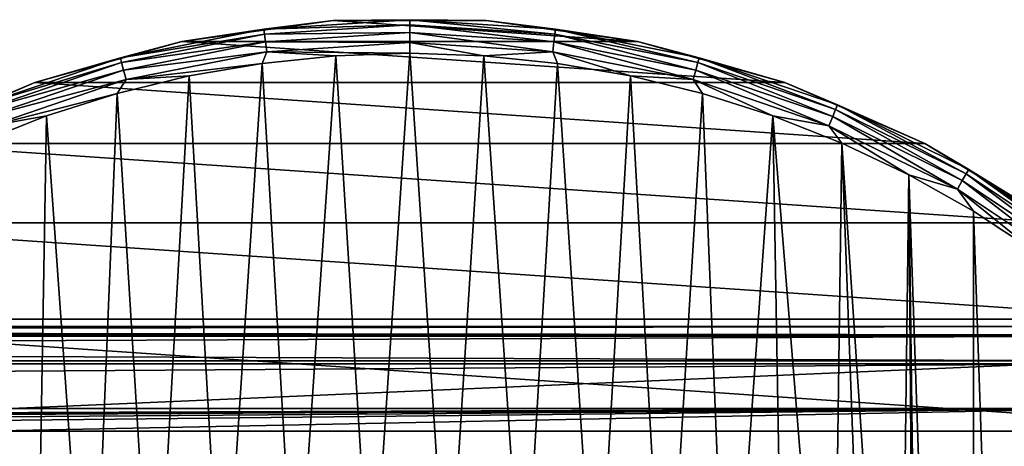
# Model space of a CAD drawing. Header units: millimetres. Extents: x -182 to 217, y -96 to 236.
# Tile 256 of 458: x -11 to 17, y 20 to 32. Entities that reach past the tile are written whole.
import ezdxf

# ---------------------------------------------------------------- set-up
doc = ezdxf.new("R2010")
doc.units = ezdxf.units.MM
doc.header["$LTSCALE"] = 52.148148
for name, color, linetype in [('1', 7, 'CONTINUOUS'), ('2', 7, 'CONTINUOUS'), ('575', 7, 'CONTINUOUS'), ('576', 7, 'CONTINUOUS'), ('577', 7, 'CONTINUOUS'), ('579', 7, 'CONTINUOUS')]:
    doc.layers.add(name, color=color, linetype=linetype)

msp = doc.modelspace()

# ---------------------------------------------------------------- linework, layer by layer
at = {"layer": '1', "color": 7, "linetype": 'CONTINUOUS', "true_color": 0xaaaaaa}
for points in [[(20, 13.821, -33.932), (-170, 13.821, -33.932), (20, 22.027, -6.618), (20, 13.821, -33.932)], [(20, 22.027, -6.618), (-170, 13.821, -33.932), (-170, 22.027, -6.618), (20, 22.027, -6.618)]]:
    msp.add_3dface(points, dxfattribs=at)
at = {"layer": '2', "color": 7, "linetype": 'CONTINUOUS', "true_color": 0xaaaaaa}
for points in [[(20, 23, 0.142), (20, 22.766, -3.274), (-170, 23, 0.142), (20, 23, 0.142)], [(-170, 23, 0.142), (20, 22.766, -3.274), (-170, 22.766, -3.274), (-170, 23, 0.142)], [(20, 22.724, 3.555), (20, 23, 0.142), (-170, 22.724, 3.555), (20, 22.724, 3.555)], [(-170, 22.724, 3.555), (20, 23, 0.142), (-170, 23, 0.142), (-170, 22.724, 3.555)], [(20, 22.027, -6.618), (-170, 22.027, -6.618), (-170, 22.766, -3.274), (20, 22.027, -6.618)], [(20, 22.766, -3.274), (20, 22.027, -6.618), (-170, 22.766, -3.274), (20, 22.766, -3.274)], [(20, 21.944, 6.889), (20, 22.724, 3.555), (-170, 21.944, 6.889), (20, 21.944, 6.889)], [(-170, 21.944, 6.889), (20, 22.724, 3.555), (-170, 22.724, 3.555), (-170, 21.944, 6.889)], [(20, 20.678, 10.07), (20, 21.944, 6.889), (-170, 20.678, 10.07), (20, 20.678, 10.07)], [(-170, 20.678, 10.07), (20, 21.944, 6.889), (-170, 21.944, 6.889), (-170, 20.678, 10.07)], [(20, 20.678, 10.07), (-170, 20.678, 10.07), (-75, 20.326, 10.764), (20, 20.678, 10.07)], [(-69.931, 20.299, 10.814), (20, 20.678, 10.07), (-75, 20.326, 10.764), (-69.931, 20.299, 10.814)], [(-64.836, 20.219, 10.964), (20, 20.678, 10.07), (-69.931, 20.299, 10.814), (-64.836, 20.219, 10.964)], [(-59.688, 20.081, 11.214), (20, 20.678, 10.07), (-64.836, 20.219, 10.964), (-59.688, 20.081, 11.214)], [(-54.452, 19.881, 11.565), (20, 20.678, 10.07), (-59.688, 20.081, 11.214), (-54.452, 19.881, 11.565)], [(-53.182, 19.211, 12.647), (20, 20.678, 10.07), (-54.452, 19.881, 11.565), (-53.182, 19.211, 12.647)], [(20, 18.954, 13.029), (20, 20.678, 10.07), (-53.182, 19.211, 12.647), (20, 18.954, 13.029)]]:
    msp.add_3dface(points, dxfattribs=at)
at = {"layer": '575', "color": 7, "linetype": 'CONTINUOUS', "true_color": 0xaaaaaa}
for points in [[(0, 30.75, -49.5), (-2.099, 30.678, -49.5), (-1.084, 14.459, -49.5), (0, 30.75, -49.5)], [(1.084, 14.459, -49.5), (0, 30.75, -49.5), (-1.084, 14.459, -49.5), (1.084, 14.459, -49.5)], [(2.099, 30.678, -49.5), (0, 30.75, -49.5), (1.084, 14.459, -49.5), (2.099, 30.678, -49.5)], [(-4.188, 30.463, -49.5), (-6.258, 30.106, -49.5), (-5.297, 13.498, -49.5), (-4.188, 30.463, -49.5)], [(-3.227, 14.136, -49.5), (-4.188, 30.463, -49.5), (-5.297, 13.498, -49.5), (-3.227, 14.136, -49.5)], [(-2.099, 30.678, -49.5), (-4.188, 30.463, -49.5), (-3.227, 14.136, -49.5), (-2.099, 30.678, -49.5)], [(-1.084, 14.459, -49.5), (-2.099, 30.678, -49.5), (-3.227, 14.136, -49.5), (-1.084, 14.459, -49.5)], [(3.227, 14.136, -49.5), (2.099, 30.678, -49.5), (1.084, 14.459, -49.5), (3.227, 14.136, -49.5)], [(4.188, 30.463, -49.5), (2.099, 30.678, -49.5), (3.227, 14.136, -49.5), (4.188, 30.463, -49.5)], [(5.297, 13.498, -49.5), (4.188, 30.463, -49.5), (3.227, 14.136, -49.5), (5.297, 13.498, -49.5)], [(6.258, 30.106, -49.5), (4.188, 30.463, -49.5), (5.297, 13.498, -49.5), (6.258, 30.106, -49.5)], [(-8.299, 29.609, -49.5), (-7.25, 12.557, -49.5), (-6.258, 30.106, -49.5), (-8.299, 29.609, -49.5)], [(-6.258, 30.106, -49.5), (-7.25, 12.557, -49.5), (-5.297, 13.498, -49.5), (-6.258, 30.106, -49.5)], [(7.25, 12.557, -49.5), (6.258, 30.106, -49.5), (5.297, 13.498, -49.5), (7.25, 12.557, -49.5)], [(6.258, 30.106, -49.5), (7.25, 12.557, -49.5), (8.299, 29.609, -49.5), (6.258, 30.106, -49.5)], [(-8.299, 29.609, -49.5), (-10.301, 28.973, -49.5), (-9.041, 11.337, -49.5), (-8.299, 29.609, -49.5)], [(-7.25, 12.557, -49.5), (-8.299, 29.609, -49.5), (-9.041, 11.337, -49.5), (-7.25, 12.557, -49.5)], [(7.25, 12.557, -49.5), (9.041, 11.337, -49.5), (8.299, 29.609, -49.5), (7.25, 12.557, -49.5)], [(8.299, 29.609, -49.5), (9.041, 11.337, -49.5), (10.301, 28.973, -49.5), (8.299, 29.609, -49.5)], [(-10.301, 28.973, -49.5), (-12.254, 28.203, -49.5), (-10.629, 9.862, -49.5), (-10.301, 28.973, -49.5)], [(-9.041, 11.337, -49.5), (-10.301, 28.973, -49.5), (-10.629, 9.862, -49.5), (-9.041, 11.337, -49.5)], [(9.041, 11.337, -49.5), (10.629, 9.862, -49.5), (10.301, 28.973, -49.5), (9.041, 11.337, -49.5)], [(10.629, 9.862, -49.5), (11.98, 8.168, -49.5), (10.301, 28.973, -49.5), (10.629, 9.862, -49.5)], [(10.301, 28.973, -49.5), (11.98, 8.168, -49.5), (12.254, 28.203, -49.5), (10.301, 28.973, -49.5)], [(-10.629, 9.862, -49.5), (-12.254, 28.203, -49.5), (-11.98, 8.168, -49.5), (-10.629, 9.862, -49.5)], [(11.98, 8.168, -49.5), (13.064, 6.291, -49.5), (12.254, 28.203, -49.5), (11.98, 8.168, -49.5)], [(13.064, 6.291, -49.5), (13.856, 4.274, -49.5), (12.254, 28.203, -49.5), (13.064, 6.291, -49.5)], [(12.254, 28.203, -49.5), (13.856, 4.274, -49.5), (14.151, 27.3, -49.5), (12.254, 28.203, -49.5)], [(13.856, 4.274, -49.5), (14.338, 2.161, -49.5), (14.151, 27.3, -49.5), (13.856, 4.274, -49.5)], [(14.338, 2.161, -49.5), (14.5, 0, -49.5), (14.151, 27.3, -49.5), (14.338, 2.161, -49.5)], [(14.5, 0, -49.5), (15.982, -26.271, -49.5), (14.151, 27.3, -49.5), (14.5, 0, -49.5)], [(14.151, 27.3, -49.5), (15.982, -26.271, -49.5), (15.982, 26.271, -49.5), (14.151, 27.3, -49.5)], [(15.982, -26.271, -49.5), (17.738, -25.118, -49.5), (15.982, 26.271, -49.5), (15.982, -26.271, -49.5)], [(15.982, 26.271, -49.5), (17.738, -25.118, -49.5), (17.738, 25.118, -49.5), (15.982, 26.271, -49.5)]]:
    msp.add_3dface(points, dxfattribs=at)
at = {"layer": '576', "color": 7, "linetype": 'CONTINUOUS', "true_color": 0xaaaaaa}
for points in [[(-2.167, 31.676, -69.5), (6.46, 31.086, -69.5), (-6.46, 31.086, -69.5), (-2.167, 31.676, -69.5)], [(2.167, 31.676, -69.5), (6.46, 31.086, -69.5), (-2.167, 31.676, -69.5), (2.167, 31.676, -69.5)], [(-6.46, 31.086, -69.5), (10.632, 29.917, -69.5), (-10.632, 29.917, -69.5), (-6.46, 31.086, -69.5)], [(6.46, 31.086, -69.5), (10.632, 29.917, -69.5), (-6.46, 31.086, -69.5), (6.46, 31.086, -69.5)], [(-10.632, 29.917, -69.5), (14.607, 28.19, -69.5), (-14.607, 28.19, -69.5), (-10.632, 29.917, -69.5)], [(10.632, 29.917, -69.5), (14.607, 28.19, -69.5), (-10.632, 29.917, -69.5), (10.632, 29.917, -69.5)], [(-14.607, 28.19, -69.5), (18.31, 25.939, -69.5), (-18.31, 25.939, -69.5), (-14.607, 28.19, -69.5)], [(14.607, 28.19, -69.5), (18.31, 25.939, -69.5), (-14.607, 28.19, -69.5), (14.607, 28.19, -69.5)], [(-18.31, 25.939, -69.5), (21.671, 23.204, -69.5), (-21.671, 23.204, -69.5), (-18.31, 25.939, -69.5)], [(18.31, 25.939, -69.5), (21.671, 23.204, -69.5), (-18.31, 25.939, -69.5), (18.31, 25.939, -69.5)], [(-21.671, 23.204, -69.5), (24.629, 20.037, -69.5), (-24.629, 20.037, -69.5), (-21.671, 23.204, -69.5)], [(21.671, 23.204, -69.5), (24.629, 20.037, -69.5), (-21.671, 23.204, -69.5), (21.671, 23.204, -69.5)], [(-24.629, 20.037, -69.5), (27.128, 16.497, -69.5), (-27.128, 16.497, -69.5), (-24.629, 20.037, -69.5)], [(24.629, 20.037, -69.5), (27.128, 16.497, -69.5), (-24.629, 20.037, -69.5), (24.629, 20.037, -69.5)]]:
    msp.add_3dface(points, dxfattribs=at)
at = {"layer": '577', "color": 7, "linetype": 'CONTINUOUS', "true_color": 0xaaaaaa}
for points in [[(-2.167, 31.676, -69.5), (-6.46, 31.086, -69.5), (-2.167, 31.676, -50.5), (-2.167, 31.676, -69.5)], [(-2.167, 31.676, -50.5), (-6.46, 31.086, -69.5), (-6.46, 31.086, -50.5), (-2.167, 31.676, -50.5)], [(2.167, 31.676, -69.5), (-2.167, 31.676, -69.5), (2.167, 31.676, -50.5), (2.167, 31.676, -69.5)], [(2.167, 31.676, -50.5), (-2.167, 31.676, -69.5), (-2.167, 31.676, -50.5), (2.167, 31.676, -50.5)], [(6.46, 31.086, -69.5), (2.167, 31.676, -69.5), (6.46, 31.086, -50.5), (6.46, 31.086, -69.5)], [(6.46, 31.086, -50.5), (2.167, 31.676, -69.5), (2.167, 31.676, -50.5), (6.46, 31.086, -50.5)], [(-6.46, 31.086, -69.5), (-10.632, 29.917, -69.5), (-6.46, 31.086, -50.5), (-6.46, 31.086, -69.5)], [(-6.46, 31.086, -50.5), (-10.632, 29.917, -69.5), (-10.632, 29.917, -50.5), (-6.46, 31.086, -50.5)], [(10.632, 29.917, -69.5), (6.46, 31.086, -69.5), (10.632, 29.917, -50.5), (10.632, 29.917, -69.5)], [(10.632, 29.917, -50.5), (6.46, 31.086, -69.5), (6.46, 31.086, -50.5), (10.632, 29.917, -50.5)], [(-10.632, 29.917, -69.5), (-14.607, 28.19, -69.5), (-10.632, 29.917, -50.5), (-10.632, 29.917, -69.5)], [(-10.632, 29.917, -50.5), (-14.607, 28.19, -69.5), (-14.607, 28.19, -50.5), (-10.632, 29.917, -50.5)], [(14.607, 28.19, -69.5), (10.632, 29.917, -69.5), (14.607, 28.19, -50.5), (14.607, 28.19, -69.5)], [(14.607, 28.19, -50.5), (10.632, 29.917, -69.5), (10.632, 29.917, -50.5), (14.607, 28.19, -50.5)], [(18.31, 25.939, -69.5), (14.607, 28.19, -69.5), (18.31, 25.939, -50.5), (18.31, 25.939, -69.5)], [(18.31, 25.939, -50.5), (14.607, 28.19, -69.5), (14.607, 28.19, -50.5), (18.31, 25.939, -50.5)]]:
    msp.add_3dface(points, dxfattribs=at)
at = {"layer": '579', "color": 7, "linetype": 'CONTINUOUS', "true_color": 0xaaaaaa}
for points in [[(-2.167, 31.676, -50.5), (-6.46, 31.086, -50.5), (-4.138, 31.43, -50.192), (-2.167, 31.676, -50.5)], [(-2.167, 31.676, -50.5), (-4.138, 31.43, -50.192), (0, 31.701, -50.192), (-2.167, 31.676, -50.5)], [(-4.138, 31.43, -50.192), (0, 31.559, -49.913), (0, 31.701, -50.192), (-4.138, 31.43, -50.192)], [(-4.119, 31.289, -49.913), (0, 31.559, -49.913), (-4.138, 31.43, -50.192), (-4.119, 31.289, -49.913)], [(-4.119, 31.289, -49.913), (0, 31.338, -49.691), (0, 31.559, -49.913), (-4.119, 31.289, -49.913)], [(2.167, 31.676, -50.5), (-2.167, 31.676, -50.5), (0, 31.701, -50.192), (2.167, 31.676, -50.5)], [(2.167, 31.676, -50.5), (0, 31.701, -50.192), (4.138, 31.43, -50.192), (2.167, 31.676, -50.5)], [(0, 31.559, -49.913), (4.119, 31.289, -49.913), (0, 31.701, -50.192), (0, 31.559, -49.913)], [(0, 31.701, -50.192), (4.119, 31.289, -49.913), (4.138, 31.43, -50.192), (0, 31.701, -50.192)], [(0, 31.338, -49.691), (4.09, 31.07, -49.691), (0, 31.559, -49.913), (0, 31.338, -49.691)], [(0, 31.559, -49.913), (4.09, 31.07, -49.691), (4.119, 31.289, -49.913), (0, 31.559, -49.913)], [(6.46, 31.086, -50.5), (2.167, 31.676, -50.5), (4.138, 31.43, -50.192), (6.46, 31.086, -50.5)], [(-6.46, 31.086, -50.5), (-8.205, 30.621, -50.192), (-4.138, 31.43, -50.192), (-6.46, 31.086, -50.5)], [(-8.205, 30.621, -50.192), (-4.119, 31.289, -49.913), (-4.138, 31.43, -50.192), (-8.205, 30.621, -50.192)], [(-8.168, 30.484, -49.913), (-4.119, 31.289, -49.913), (-8.205, 30.621, -50.192), (-8.168, 30.484, -49.913)], [(-8.168, 30.484, -49.913), (-4.09, 31.07, -49.691), (-4.119, 31.289, -49.913), (-8.168, 30.484, -49.913)], [(-4.09, 31.07, -49.691), (0, 31.338, -49.691), (-4.119, 31.289, -49.913), (-4.09, 31.07, -49.691)], [(-4.09, 31.07, -49.691), (0, 31.059, -49.549), (0, 31.338, -49.691), (-4.09, 31.07, -49.691)], [(0, 31.059, -49.549), (4.054, 30.793, -49.549), (0, 31.338, -49.691), (0, 31.059, -49.549)], [(0, 31.338, -49.691), (4.054, 30.793, -49.549), (4.09, 31.07, -49.691), (0, 31.338, -49.691)], [(4.09, 31.07, -49.691), (8.111, 30.27, -49.691), (4.119, 31.289, -49.913), (4.09, 31.07, -49.691)], [(4.119, 31.289, -49.913), (8.168, 30.484, -49.913), (4.138, 31.43, -50.192), (4.119, 31.289, -49.913)], [(4.119, 31.289, -49.913), (8.111, 30.27, -49.691), (8.168, 30.484, -49.913), (4.119, 31.289, -49.913)], [(6.46, 31.086, -50.5), (4.138, 31.43, -50.192), (8.205, 30.621, -50.192), (6.46, 31.086, -50.5)], [(4.138, 31.43, -50.192), (8.168, 30.484, -49.913), (8.205, 30.621, -50.192), (4.138, 31.43, -50.192)], [(-6.46, 31.086, -50.5), (-10.632, 29.917, -50.5), (-8.205, 30.621, -50.192), (-6.46, 31.086, -50.5)], [(-8.111, 30.27, -49.691), (-4.09, 31.07, -49.691), (-8.168, 30.484, -49.913), (-8.111, 30.27, -49.691)], [(-8.111, 30.27, -49.691), (-4.054, 30.793, -49.549), (-4.09, 31.07, -49.691), (-8.111, 30.27, -49.691)], [(-4.054, 30.793, -49.549), (0, 31.059, -49.549), (-4.09, 31.07, -49.691), (-4.054, 30.793, -49.549)], [(-4.054, 30.793, -49.549), (0, 30.75, -49.5), (0, 31.059, -49.549), (-4.054, 30.793, -49.549)], [(0, 30.75, -49.5), (2.099, 30.678, -49.5), (0, 31.059, -49.549), (0, 30.75, -49.5)], [(0, 31.059, -49.549), (2.099, 30.678, -49.5), (4.054, 30.793, -49.549), (0, 31.059, -49.549)], [(4.054, 30.793, -49.549), (8.039, 30.001, -49.549), (4.09, 31.07, -49.691), (4.054, 30.793, -49.549)], [(4.09, 31.07, -49.691), (8.039, 30.001, -49.549), (8.111, 30.27, -49.691), (4.09, 31.07, -49.691)], [(10.632, 29.917, -50.5), (6.46, 31.086, -50.5), (8.205, 30.621, -50.192), (10.632, 29.917, -50.5)], [(-8.039, 30.001, -49.549), (-4.054, 30.793, -49.549), (-8.111, 30.27, -49.691), (-8.039, 30.001, -49.549)], [(-8.039, 30.001, -49.549), (-4.188, 30.463, -49.5), (-4.054, 30.793, -49.549), (-8.039, 30.001, -49.549)], [(-4.188, 30.463, -49.5), (-2.099, 30.678, -49.5), (-4.054, 30.793, -49.549), (-4.188, 30.463, -49.5)], [(-2.099, 30.678, -49.5), (0, 30.75, -49.5), (-4.054, 30.793, -49.549), (-2.099, 30.678, -49.5)], [(2.099, 30.678, -49.5), (4.188, 30.463, -49.5), (4.054, 30.793, -49.549), (2.099, 30.678, -49.5)], [(4.188, 30.463, -49.5), (6.258, 30.106, -49.5), (4.054, 30.793, -49.549), (4.188, 30.463, -49.5)], [(4.054, 30.793, -49.549), (6.258, 30.106, -49.5), (8.039, 30.001, -49.549), (4.054, 30.793, -49.549)], [(-10.632, 29.917, -50.5), (-12.132, 29.288, -50.192), (-8.205, 30.621, -50.192), (-10.632, 29.917, -50.5)], [(-12.132, 29.288, -50.192), (-8.168, 30.484, -49.913), (-8.205, 30.621, -50.192), (-12.132, 29.288, -50.192)], [(-12.077, 29.157, -49.913), (-8.168, 30.484, -49.913), (-12.132, 29.288, -50.192), (-12.077, 29.157, -49.913)], [(-12.077, 29.157, -49.913), (-8.111, 30.27, -49.691), (-8.168, 30.484, -49.913), (-12.077, 29.157, -49.913)], [(-6.258, 30.106, -49.5), (-4.188, 30.463, -49.5), (-8.039, 30.001, -49.549), (-6.258, 30.106, -49.5)], [(8.111, 30.27, -49.691), (11.993, 28.953, -49.691), (8.168, 30.484, -49.913), (8.111, 30.27, -49.691)], [(8.168, 30.484, -49.913), (12.077, 29.157, -49.913), (8.205, 30.621, -50.192), (8.168, 30.484, -49.913)], [(8.168, 30.484, -49.913), (11.993, 28.953, -49.691), (12.077, 29.157, -49.913), (8.168, 30.484, -49.913)], [(10.632, 29.917, -50.5), (8.205, 30.621, -50.192), (12.132, 29.288, -50.192), (10.632, 29.917, -50.5)], [(8.205, 30.621, -50.192), (12.077, 29.157, -49.913), (12.132, 29.288, -50.192), (8.205, 30.621, -50.192)], [(-11.993, 28.953, -49.691), (-8.111, 30.27, -49.691), (-12.077, 29.157, -49.913), (-11.993, 28.953, -49.691)], [(-11.993, 28.953, -49.691), (-8.039, 30.001, -49.549), (-8.111, 30.27, -49.691), (-11.993, 28.953, -49.691)], [(8.039, 30.001, -49.549), (11.886, 28.695, -49.549), (8.111, 30.27, -49.691), (8.039, 30.001, -49.549)], [(8.111, 30.27, -49.691), (11.886, 28.695, -49.549), (11.993, 28.953, -49.691), (8.111, 30.27, -49.691)], [(-10.632, 29.917, -50.5), (-14.607, 28.19, -50.5), (-12.132, 29.288, -50.192), (-10.632, 29.917, -50.5)], [(-11.886, 28.695, -49.549), (-8.039, 30.001, -49.549), (-11.993, 28.953, -49.691), (-11.886, 28.695, -49.549)], [(-11.886, 28.695, -49.549), (-8.299, 29.609, -49.5), (-8.039, 30.001, -49.549), (-11.886, 28.695, -49.549)], [(-8.299, 29.609, -49.5), (-6.258, 30.106, -49.5), (-8.039, 30.001, -49.549), (-8.299, 29.609, -49.5)], [(6.258, 30.106, -49.5), (8.299, 29.609, -49.5), (8.039, 30.001, -49.549), (6.258, 30.106, -49.5)], [(8.299, 29.609, -49.5), (10.301, 28.973, -49.5), (8.039, 30.001, -49.549), (8.299, 29.609, -49.5)], [(8.039, 30.001, -49.549), (10.301, 28.973, -49.5), (11.886, 28.695, -49.549), (8.039, 30.001, -49.549)], [(14.607, 28.19, -50.5), (10.632, 29.917, -50.5), (12.132, 29.288, -50.192), (14.607, 28.19, -50.5)], [(-10.301, 28.973, -49.5), (-8.299, 29.609, -49.5), (-11.886, 28.695, -49.549), (-10.301, 28.973, -49.5)], [(11.993, 28.953, -49.691), (15.669, 27.14, -49.691), (12.077, 29.157, -49.913), (11.993, 28.953, -49.691)], [(12.077, 29.157, -49.913), (15.78, 27.331, -49.913), (12.132, 29.288, -50.192), (12.077, 29.157, -49.913)], [(12.077, 29.157, -49.913), (15.669, 27.14, -49.691), (15.78, 27.331, -49.913), (12.077, 29.157, -49.913)], [(14.607, 28.19, -50.5), (12.132, 29.288, -50.192), (15.851, 27.454, -50.192), (14.607, 28.19, -50.5)], [(12.132, 29.288, -50.192), (15.78, 27.331, -49.913), (15.851, 27.454, -50.192), (12.132, 29.288, -50.192)], [(-12.254, 28.203, -49.5), (-10.301, 28.973, -49.5), (-11.886, 28.695, -49.549), (-12.254, 28.203, -49.5)], [(10.301, 28.973, -49.5), (12.254, 28.203, -49.5), (11.886, 28.695, -49.549), (10.301, 28.973, -49.5)], [(11.886, 28.695, -49.549), (15.53, 26.898, -49.549), (11.993, 28.953, -49.691), (11.886, 28.695, -49.549)], [(11.993, 28.953, -49.691), (15.53, 26.898, -49.549), (15.669, 27.14, -49.691), (11.993, 28.953, -49.691)], [(12.254, 28.203, -49.5), (14.151, 27.3, -49.5), (11.886, 28.695, -49.549), (12.254, 28.203, -49.5)], [(11.886, 28.695, -49.549), (14.151, 27.3, -49.5), (15.53, 26.898, -49.549), (11.886, 28.695, -49.549)], [(18.31, 25.939, -50.5), (14.607, 28.19, -50.5), (15.851, 27.454, -50.192), (18.31, 25.939, -50.5)], [(15.78, 27.331, -49.913), (19.212, 25.038, -49.913), (15.851, 27.454, -50.192), (15.78, 27.331, -49.913)], [(18.31, 25.939, -50.5), (15.851, 27.454, -50.192), (19.299, 25.15, -50.192), (18.31, 25.939, -50.5)], [(15.851, 27.454, -50.192), (19.212, 25.038, -49.913), (19.299, 25.15, -50.192), (15.851, 27.454, -50.192)], [(14.151, 27.3, -49.5), (15.982, 26.271, -49.5), (15.53, 26.898, -49.549), (14.151, 27.3, -49.5)], [(15.53, 26.898, -49.549), (18.908, 24.641, -49.549), (15.669, 27.14, -49.691), (15.53, 26.898, -49.549)], [(15.669, 27.14, -49.691), (19.077, 24.862, -49.691), (15.78, 27.331, -49.913), (15.669, 27.14, -49.691)], [(15.669, 27.14, -49.691), (18.908, 24.641, -49.549), (19.077, 24.862, -49.691), (15.669, 27.14, -49.691)], [(15.78, 27.331, -49.913), (19.077, 24.862, -49.691), (19.212, 25.038, -49.913), (15.78, 27.331, -49.913)], [(15.982, 26.271, -49.5), (17.738, 25.118, -49.5), (15.53, 26.898, -49.549), (15.982, 26.271, -49.5)], [(15.53, 26.898, -49.549), (17.738, 25.118, -49.5), (18.908, 24.641, -49.549), (15.53, 26.898, -49.549)]]:
    msp.add_3dface(points, dxfattribs=at)

doc.saveas('drawing.dxf')
